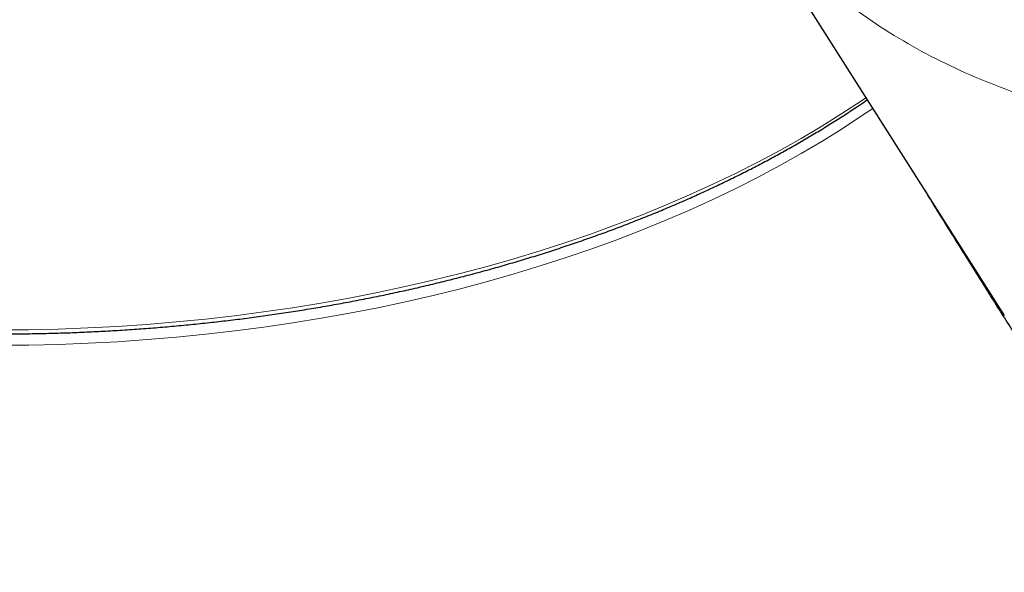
# Model space of a CAD drawing. Header units: millimetres. Extents: x 8 to 1023, y 12 to 832.
# Tile 409 of 656: x 903 to 924, y 118 to 130. Entities that reach past the tile are written whole.
import ezdxf

# ---------------------------------------------------------------- set-up
doc = ezdxf.new("R2010")
doc.units = ezdxf.units.MM

msp = doc.modelspace()

# ---------------------------------------------------------------- linework, layer by layer
at = {"color": 7, "linetype": 'Continuous', "lineweight": 30}
msp.add_line((917.516, 133.078), (923.662, 123.397), dxfattribs=at)
at = {"color": 8, "linetype": 'Continuous', "lineweight": 0, "flags": 128}
for points in [[(902.165, 123.087), (902.8, 123.092), (903.434, 123.106), (904.068, 123.13), (904.7, 123.163), (905.331, 123.206), (905.959, 123.259), (906.585, 123.321), (907.208, 123.392), (907.827, 123.473), (908.442, 123.563), (909.054, 123.662), (909.66, 123.771), (910.261, 123.889), (910.857, 124.015), (911.447, 124.151), (912.03, 124.296), (912.607, 124.449), (913.176, 124.611), (913.738, 124.782), (914.292, 124.961), (914.838, 125.148), (915.375, 125.344), (915.903, 125.547), (916.422, 125.759), (916.931, 125.978), (917.429, 126.205), (917.918, 126.439), (918.395, 126.681), (918.861, 126.93), (919.316, 127.185), (919.759, 127.448), (920.19, 127.717), (920.609, 127.992), (920.705, 128.057)], [(920.849, 127.83), (920.612, 127.668), (920.194, 127.392), (919.763, 127.123), (919.32, 126.861), (918.865, 126.605), (918.399, 126.356), (917.921, 126.114), (917.433, 125.88), (916.935, 125.653), (916.426, 125.434), (915.908, 125.222), (915.38, 125.019), (914.843, 124.823), (914.297, 124.636), (913.743, 124.457), (913.182, 124.286), (912.612, 124.124), (912.036, 123.971), (911.452, 123.826), (910.863, 123.69), (910.267, 123.563), (909.666, 123.445), (909.06, 123.337), (908.449, 123.237), (907.833, 123.147), (907.214, 123.066), (906.592, 122.995), (905.966, 122.933), (905.338, 122.88), (904.707, 122.837), (904.075, 122.803), (903.441, 122.78), (902.807, 122.765), (902.172, 122.76)]]:
    msp.add_lwpolyline(points, dxfattribs=at)
at = {"color": 8, "linetype": 'Continuous', "lineweight": 0}
msp.add_open_spline([(928.989, 127.3), (928.648, 127.308), (927.967, 127.325), (926.97, 127.428), (925.996, 127.586), (925.049, 127.802), (924.133, 128.074), (923.249, 128.4), (922.403, 128.778), (921.595, 129.207), (920.828, 129.686), (920.105, 130.214), (919.427, 130.79), (918.797, 131.41), (918.223, 132.076), (917.796, 132.635), (917.582, 132.986), (917.521, 133.087)], degree=3, knots=[0, 0, 0, 0, 0.069684, 0.139278, 0.208809, 0.278287, 0.34771, 0.417065, 0.486332, 0.555488, 0.624652, 0.693941, 0.763331, 0.8328, 0.902332, 0.971923, 1, 1, 1, 1], dxfattribs=at)
at = {"color": 7, "linetype": 'Continuous', "lineweight": 30}
for points, knots in [([(887.951, 125.673), (888.009, 125.648), (888.178, 125.578), (888.459, 125.464), (888.798, 125.332), (889.14, 125.204), (889.485, 125.078), (889.834, 124.956), (890.187, 124.838), (890.543, 124.723), (890.902, 124.611), (891.265, 124.503), (891.63, 124.399), (891.999, 124.298), (892.37, 124.201), (892.744, 124.107), (893.121, 124.017), (893.5, 123.931), (893.882, 123.848), (894.266, 123.769), (894.652, 123.694), (895.041, 123.623), (895.431, 123.555), (895.823, 123.492), (896.218, 123.432), (896.613, 123.376), (897.011, 123.324), (897.409, 123.275), (897.809, 123.231), (898.211, 123.19), (898.613, 123.154), (899.017, 123.121), (899.421, 123.092), (899.826, 123.068), (900.232, 123.047), (900.638, 123.03), (901.045, 123.017), (901.452, 123.008), (901.859, 123.003), (902.267, 123.002), (902.674, 123.005), (903.081, 123.012), (903.488, 123.022), (903.894, 123.037), (904.301, 123.056), (904.706, 123.079), (905.111, 123.105), (905.515, 123.136), (905.918, 123.17), (906.32, 123.209), (906.72, 123.251), (907.12, 123.297), (907.518, 123.347), (907.915, 123.401), (908.31, 123.459), (908.703, 123.521), (909.094, 123.586), (909.484, 123.655), (909.871, 123.729), (910.256, 123.805), (910.639, 123.886), (911.02, 123.97), (911.398, 124.058), (911.774, 124.15), (912.147, 124.245), (912.517, 124.344), (912.884, 124.447), (913.248, 124.553), (913.609, 124.662), (913.967, 124.776), (914.321, 124.892), (914.672, 125.012), (915.02, 125.136), (915.364, 125.263), (915.704, 125.393), (916.04, 125.526), (916.373, 125.663), (916.701, 125.803), (917.026, 125.946), (917.346, 126.093), (917.662, 126.242), (917.974, 126.395), (918.281, 126.551), (918.583, 126.709), (918.881, 126.871), (919.175, 127.035), (919.463, 127.203), (919.747, 127.373), (920.026, 127.546), (920.299, 127.722), (920.535, 127.877), (920.677, 127.975), (920.731, 128.013)], [0, 0, 0, 0, 0.00591, 0.017131, 0.028352, 0.039572, 0.050793, 0.062012, 0.073232, 0.084451, 0.095669, 0.106887, 0.118105, 0.129322, 0.140539, 0.151756, 0.162972, 0.174189, 0.185404, 0.19662, 0.207835, 0.21905, 0.230264, 0.241478, 0.252693, 0.263906, 0.27512, 0.286333, 0.297547, 0.30876, 0.319973, 0.331186, 0.342398, 0.353611, 0.364823, 0.376036, 0.387248, 0.398461, 0.409673, 0.420885, 0.432097, 0.44331, 0.454522, 0.465734, 0.476947, 0.488159, 0.499372, 0.510585, 0.521797, 0.53301, 0.544223, 0.555437, 0.56665, 0.577864, 0.589077, 0.600292, 0.611506, 0.62272, 0.633935, 0.64515, 0.656366, 0.667581, 0.678797, 0.690014, 0.70123, 0.712447, 0.723665, 0.734883, 0.746101, 0.757319, 0.768538, 0.779758, 0.790978, 0.802198, 0.813418, 0.82464, 0.835861, 0.847083, 0.858306, 0.869528, 0.880752, 0.891975, 0.903199, 0.914424, 0.925648, 0.936873, 0.948099, 0.959324, 0.97055, 0.981776, 0.993001, 1, 1, 1, 1]), ([(921.968, 126.064), (921.996, 126.018), (922.062, 125.908), (922.168, 125.735), (922.282, 125.55), (922.393, 125.371), (922.5, 125.2), (922.601, 125.038), (922.695, 124.888), (922.802, 124.717), (922.927, 124.517), (923.099, 124.241), (923.303, 123.915), (923.541, 123.537), (923.786, 123.152), (924.037, 122.764), (924.294, 122.376), (924.544, 122.007), (924.786, 121.658), (925.021, 121.33), (925.262, 121.006), (925.505, 120.69), (925.748, 120.385), (925.987, 120.095), (926.183, 119.867), (926.335, 119.694), (926.448, 119.568), (926.568, 119.437), (926.69, 119.305), (926.819, 119.17), (926.95, 119.035), (927.093, 118.891), (927.25, 118.738), (927.422, 118.576), (927.607, 118.406), (927.806, 118.232), (928.009, 118.061), (928.146, 117.953), (928.211, 117.901)], [0, 0, 0, 0, 0.018492, 0.044233, 0.068046, 0.089945, 0.112214, 0.132116, 0.149741, 0.16677, 0.193767, 0.221122, 0.263249, 0.306156, 0.349337, 0.392501, 0.435618, 0.478666, 0.515518, 0.55244, 0.589426, 0.626411, 0.662463, 0.697182, 0.730552, 0.746408, 0.761936, 0.778063, 0.796691, 0.81312, 0.831124, 0.850701, 0.871848, 0.894992, 0.919763, 0.946162, 0.974196, 1, 1, 1, 1])]:
    msp.add_open_spline(points, degree=3, knots=knots, dxfattribs=at)

doc.saveas('drawing.dxf')
